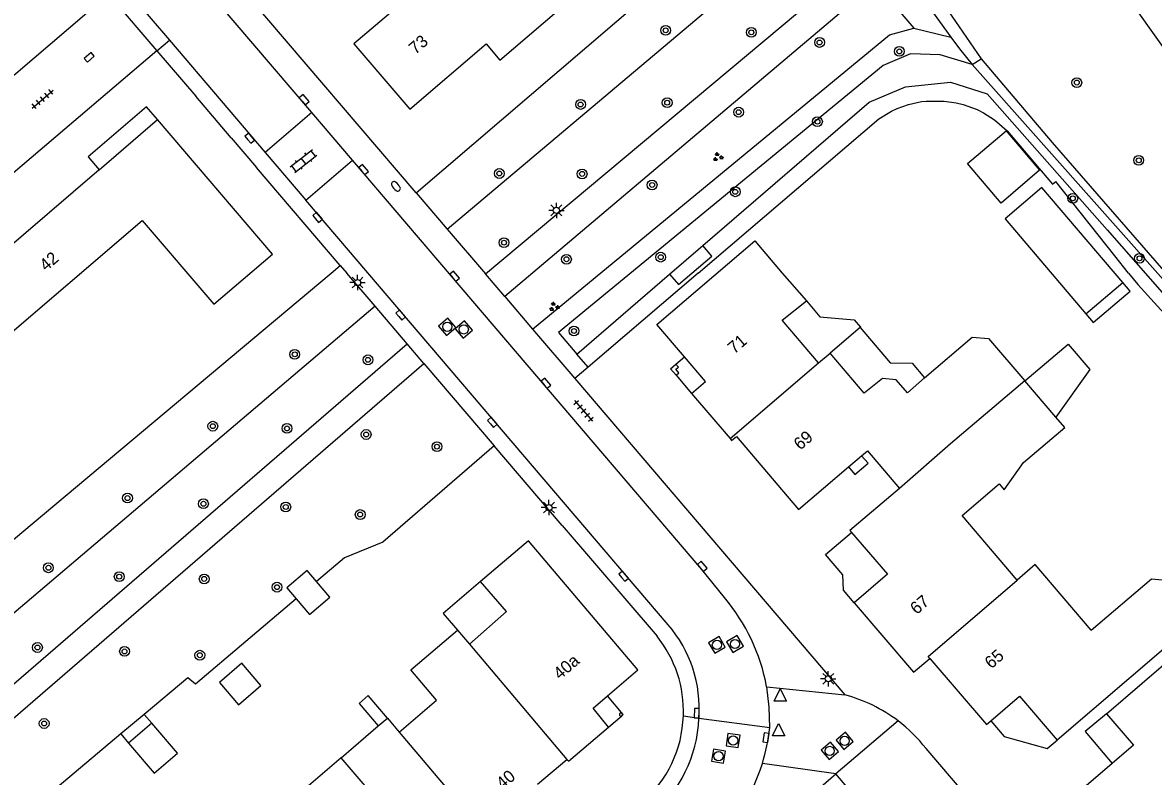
# Model space of a CAD drawing. Extents: x 131000 to 133013, y 393000 to 396501.
# Drawn here: x 131408.8 to 131501.1, y 395958.9 to 396020.4 of the extents above; entities that cross this region are included whole.
import ezdxf

# ---------------------------------------------------------------- set-up
doc = ezdxf.new("R2010")
doc.units = 0
for name, color, linetype in [('gg-afsc-erfafscheiding', 7, 'Continuous'), ('gg-afsc-hekwerk', 7, 'Continuous'), ('gg-afsc-muur', 7, 'Continuous'), ('gg-anno-huisnummerreeks BGT', 7, 'Continuous'), ('gg-bbg-gedigitaliseerde bebouwing', 7, 'Continuous'), ('gg-bbg-gedigitaliseerde bijgebouw', 7, 'Continuous'), ('gg-bbg-hoofdgebouw', 7, 'Continuous'), ('gg-bbg-luifel en loopbrug', 7, 'Continuous'), ('gg-bbg-onder overbouw', 7, 'Continuous'), ('gg-bbg-pand overbouw', 7, 'Continuous'), ('gg-bbg-pilaar onder overbouw', 7, 'Continuous'), ('gg-bbg-pilaar pand', 7, 'Continuous'), ('gg-bbg-tussenscheiding', 7, 'Continuous'), ('gg-knt-verharding', 7, 'Continuous'), ('gt-grn-groengrens', 7, 'Continuous'), ('gt-grn-vlakafsluiter', 7, 'Continuous'), ('gt-grn-weggrens', 7, 'Continuous'), ('gt-symb-boom', 7, 'Continuous'), ('gt-symb-brandkraan', 7, 'Continuous'), ('gt-symb-groenvak', 7, 'Continuous'), ('gt-symb-klinker verharding', 7, 'Continuous'), ('gt-symb-kolk', 7, 'Continuous'), ('gt-symb-lichtmast', 7, 'Continuous'), ('gt-symb-rioolschacht', 7, 'Continuous'), ('gt-symb-tegel verharding', 7, 'Continuous'), ('gt-symb-waterafsluiter', 7, 'Continuous')]:
    doc.layers.add(name, color=color, linetype=linetype)

# ---------------------------------------------------------------- blocks, each defined once
blk = doc.blocks.new('gt0-GRVAK')
at = {"layer": 'gt-symb-groenvak'}
for p, q in [((-0.11, 0.189), (-0.228, 0.24)), ((-0.182, 0.153), (0.088, 0.153)), ((-0.091, 0.211), (-0.156, 0.322)), ((-0.047, 0.214), (-0.047, 0.393)), ((-0.004, 0.211), (0.061, 0.322)), ((0.015, 0.189), (0.133, 0.24)), ((0.262, -0.052), (0.197, 0.059)), ((0.305, -0.049), (0.305, 0.13)), ((0.349, -0.052), (0.414, 0.059)), ((-0.245, -0.228), (-0.363, -0.177)), ((-0.318, -0.264), (-0.047, -0.264)), ((-0.226, -0.206), (-0.291, -0.095)), ((-0.183, -0.203), (-0.183, -0.024)), ((-0.139, -0.206), (-0.074, -0.095)), ((-0.12, -0.228), (-0.002, -0.177)), ((0.243, -0.074), (0.125, -0.023)), ((0.17, -0.11), (0.441, -0.11)), ((0.368, -0.074), (0.486, -0.023))]:
    blk.add_line(p, q, dxfattribs=at)
blk = doc.blocks.new('gt0-LMAST')
at = {"layer": 'gt-symb-lichtmast'}
for p, q in [((-0.182, 0.173), (-0.447, 0.438)), ((-0.005, 0.246), (-0.005, 0.621)), ((0.172, 0.173), (0.437, 0.438)), ((-0.255, -0.004), (-0.63, -0.004)), ((-0.182, -0.181), (-0.447, -0.446)), ((-0.005, -0.254), (-0.005, -0.629)), ((0.437, -0.446), (0.172, -0.181)), ((0.245, -0.004), (0.62, -0.004))]:
    blk.add_line(p, q, dxfattribs=at)
blk.add_circle((-0.005, -0.004), 0.25, dxfattribs=at)
blk = doc.blocks.new('gt0-KOLK')
at = {"layer": 'gt-symb-kolk'}
blk.add_lwpolyline([(0, 0), (0.375, 0), (0.375, 0.4), (-0.375, 0.4), (-0.375, 0), (0, 0)], dxfattribs=at)
blk = doc.blocks.new('gt0-BOOM')
at = {"layer": 'gt-symb-boom'}
for radius in [0.4, 0.2]:
    blk.add_circle((0, 0), radius, dxfattribs=at)
blk = doc.blocks.new('gt0-BR')
at = {"layer": 'gt-symb-brandkraan'}
for centre, radius, start, end in [((-0.244, 0), 0.206, 107.56694, 252.43307), ((0.599, -2.664), 3, 106.89205, 107.56694), ((0, -0.691), 0.938, 73.10799, 106.89205), ((-0.599, -2.664), 3, 72.43309, 73.10799), ((0.244, 0), 0.206, 287.56695, 72.43309), ((0.599, 2.664), 3, 252.43307, 253.10797), ((0, 0.691), 0.938, 253.10797, 286.89206), ((-0.599, 2.664), 3, 286.89206, 287.56695)]:
    blk.add_arc(centre, radius, start, end, dxfattribs=at)
blk = doc.blocks.new('gt0-TEG1')
at = {"layer": 'gt-symb-tegel verharding'}
for p, q in [((-1.125, 0), (1.125, 0)), ((-0.9, -0.25), (-0.9, 0.25)), ((-0.45, -0.25), (-0.45, 0.25)), ((0, -0.25), (0, 0.25)), ((0.45, -0.25), (0.45, 0.25)), ((0.9, -0.25), (0.9, 0.25))]:
    blk.add_line(p, q, dxfattribs=at)
blk = doc.blocks.new('gt0-RS')
at = {"layer": 'gt-symb-rioolschacht'}
blk.add_lwpolyline([(-0.5, -0.5), (0.5, -0.5), (0.5, 0.5), (-0.5, 0.5)], close=True, dxfattribs=at)
blk.add_circle((0, 0), 0.375, dxfattribs=at)
blk = doc.blocks.new('gt0-KL1')
at = {"layer": 'gt-symb-klinker verharding'}
for p, q in [((-1.15, 0.3), (1.15, 0.3)), ((-1, -0.3), (-1, 0.3)), ((-0.5, 0.3), (-0.5, 0.45)), ((0, -0.3), (0, 0.3)), ((0.5, 0.3), (0.5, 0.45)), ((1, -0.3), (1, 0.3)), ((-1.15, -0.3), (1.15, -0.3)), ((-0.5, -0.45), (-0.5, -0.3)), ((0.5, -0.45), (0.5, -0.3))]:
    blk.add_line(p, q, dxfattribs=at)
blk = doc.blocks.new('gt0-WAFSL')
at = {"layer": 'gt-symb-waterafsluiter'}
for p, q in [((-0.5, -0.333), (0, 0.667)), ((0, 0.667), (0.5, -0.333)), ((0.5, -0.333), (-0.5, -0.333))]:
    blk.add_line(p, q, dxfattribs=at)

msp = doc.modelspace()

# ---------------------------------------------------------------- linework, layer by layer
at = {"layer": 'gg-afsc-erfafscheiding'}
for p, q in [((131425.792, 396011.036), (131422.887, 396014.435)), ((131434.69, 396000.626), (131427.849, 396008.63)), ((131433.943, 396000), (131434.69, 396000.626)), ((131409.534, 395979.541), (131433.943, 396000)), ((131452.812, 395979.423), (131447.264, 395985.914))]:
    msp.add_line(p, q, dxfattribs=at)
for points in [[(131447.264, 395985.914), (131438.161, 395978.04), (131435.041, 395976.781), (131432.746, 395974.839)], [(131431.095, 395973.441), (131422.863, 395966.474), (131422.246, 395966.984), (131418.686, 395964.002)], [(131416.776, 395962.402), (131404.789, 395952.361), (131402.48, 395950.33)]]:
    msp.add_lwpolyline(points, dxfattribs=at)
at = {"layer": 'gg-afsc-hekwerk'}
for p, q in [((131440.891, 396006.553), (131472.847, 396033.92)), ((131497.919, 396001.42), (131493.11, 396007.483)), ((131499.045, 396000), (131497.919, 396001.42))]:
    msp.add_line(p, q, dxfattribs=at)
msp.add_lwpolyline([(131499.045, 396000), (131499.817, 395999.073), (131520.148, 395976.683), (131538.531, 395969.125)], dxfattribs=at)
at = {"layer": 'gg-afsc-muur'}
msp.add_line((131479.412, 395954.165), (131475.16, 395959.14), dxfattribs=at)
at = {"layer": 'gg-bbg-gedigitaliseerde bebouwing'}
for p, q in [((131473.734, 395992.672), (131474.68, 395993.481)), ((131493.123, 395988.252), (131490.59, 395991.215)), ((131489.943, 395974.943), (131485.47, 395980.23)), ((131444.265, 395970.872), (131445.228, 395969.735)), ((131437.791, 395963.057), (131438.545, 395963.702)), ((131438.545, 395963.702), (131439.509, 395962.564)), ((131434.755, 395960.459), (131437.791, 395963.057)), ((131453.191, 395960.333), (131453.319, 395960.182))]:
    msp.add_line(p, q, dxfattribs=at)
for points in [[(131473.734, 395992.672), (131470.78, 395996.16), (131472.75, 395997.73)], [(131482.402, 395991.458), (131486.275, 395994.785), (131487.626, 395994.683), (131490.59, 395991.215)], [(131482.402, 395991.458), (131480.996, 395990.25), (131480.08, 395991.31), (131478.95, 395991.41), (131477.46, 395990.22), (131474.68, 395993.481)], [(131485.47, 395980.23), (131488.481, 395982.815), (131488.894, 395982.333), (131490.479, 395984.551), (131493.841, 395987.407), (131493.123, 395988.252)], [(131496.007, 395970.869), (131491.431, 395976.221), (131489.943, 395974.943)], [(131445.228, 395969.735), (131448.257, 395972.394), (131446.13, 395974.83)], [(131496.007, 395970.869), (131500.92, 395975.069), (131502.713, 395974.906), (131505.126, 395972.081), (131493.22, 395961.91)], [(131439.509, 395962.564), (131442.549, 395965.164), (131440.44, 395967.63), (131444.265, 395970.872)], [(131497.24, 395964.06), (131503.067, 395969.044), (131505.49, 395966.23), (131502.33, 395963.5), (131507.066, 395957.937)], [(131433.819, 395955.368), (131436.874, 395957.982), (131434.755, 395960.459)]]:
    msp.add_lwpolyline(points, dxfattribs=at)
at = {"layer": 'gg-bbg-gedigitaliseerde bijgebouw'}
for p, q in [((131495.56, 395996.673), (131498.571, 395999.231)), ((131419.299, 395963.286), (131417.406, 395961.666))]:
    msp.add_line(p, q, dxfattribs=at)
for points in [[(131498.571, 395999.231), (131491.974, 396006.997), (131488.963, 396004.44), (131495.56, 395996.673)], [(131432.746, 395974.839), (131431.975, 395975.74), (131430.331, 395974.334), (131431.095, 395973.441)], [(131431.095, 395973.441), (131432.188, 395972.163), (131433.832, 395973.569), (131432.746, 395974.839)], [(131424.817, 395966.613), (131426.385, 395964.781), (131428.217, 395966.349), (131426.649, 395968.181), (131424.817, 395966.613)], [(131417.406, 395961.666), (131419.507, 395959.211), (131421.4, 395960.831), (131419.299, 395963.286)]]:
    msp.add_lwpolyline(points, dxfattribs=at)
at = {"layer": 'gg-bbg-hoofdgebouw'}
for p, q in [((131414.996, 396008.431), (131403.03, 395998.18)), ((131463.36, 395990.19), (131466.514, 395986.498)), ((131476.19, 395984.193), (131477.257, 395985.1)), ((131453.319, 395960.182), (131456.6, 395962.97)), ((131450.797, 395958.319), (131453.191, 395960.333))]:
    msp.add_line(p, q, dxfattribs=at)
for points in [[(131438.76, 396029.12), (131442.67, 396024.56), (131435.8, 396018.72), (131440.36, 396013.38), (131446.6, 396018.72), (131447.71, 396017.39), (131453.49, 396022.33)], [(131406.54, 395994.08), (131418.51, 396004.31), (131424.36, 395997.46), (131429.15, 396001.55), (131419.78, 396012.53)], [(131462.785, 395993.17), (131460.53, 395995.81), (131468.53, 396002.64), (131470.775, 396000), (131472.75, 395997.73)], [(131466.514, 395986.498), (131466.64, 395986.35), (131467.03, 395986.67), (131472.09, 395980.71), (131476.19, 395984.193)], [(131477.257, 395985.1), (131477.74, 395985.51), (131480.35, 395982.44)], [(131480.35, 395982.44), (131476.29, 395979.01), (131476.435, 395978.841)], [(131476.435, 395978.841), (131479.36, 395975.43), (131476.65, 395973.11)], [(131456.497, 395965.504), (131458.99, 395967.65), (131450.06, 395978.15), (131446.13, 395974.83)], [(131476.65, 395973.11), (131481.49, 395967.44), (131482.83, 395968.57)], [(131482.83, 395968.57), (131487.45, 395963.17), (131487.8, 395963.47)], [(131487.8, 395963.47), (131490.16, 395965.49), (131493.22, 395961.91)], [(131497.24, 395964.06), (131499.45, 395961.48), (131497.726, 395960.003)], [(131497.726, 395960.003), (131494.06, 395956.86), (131494.69, 395956.11), (131494.24, 395955.72), (131496.12, 395953.52), (131496.57, 395953.91), (131499, 395951.06), (131499.78, 395951.72)]]:
    msp.add_lwpolyline(points, dxfattribs=at)
at = {"layer": 'gg-bbg-luifel en loopbrug'}
for p, q in [((131461.577, 395999.919), (131464.287, 396002.252)), ((131477.139, 395995.569), (131474.68, 395993.481)), ((131418.686, 395964.002), (131416.776, 395962.402)), ((131419.299, 395963.286), (131418.686, 395964.002)), ((131416.776, 395962.402), (131417.406, 395961.666)), ((131434.755, 395960.459), (131431.708, 395957.852))]:
    msp.add_line(p, q, dxfattribs=at)
for points in [[(131491.793, 396008.394), (131488.645, 396005.72), (131485.901, 396008.951), (131489.048, 396011.625), (131491.793, 396008.394)], [(131461.577, 395999.919), (131462.303, 395999.065), (131465.028, 396001.38), (131464.287, 396002.252)], [(131495.56, 395996.673), (131496.163, 395995.963), (131499.174, 395998.521), (131498.571, 395999.231)], [(131472.75, 395997.73), (131473.858, 395996.426), (131476.636, 395996.193), (131477.155, 395995.583), (131477.139, 395995.569)], [(131477.139, 395995.569), (131479.588, 395992.685), (131481.386, 395992.654), (131482.402, 395991.458)], [(131490.59, 395991.215), (131494.126, 395994.202), (131495.879, 395992.139), (131493.123, 395988.252)], [(131476.19, 395984.193), (131476.712, 395983.578), (131477.78, 395984.485), (131477.257, 395985.1)], [(131476.65, 395973.11), (131475.79, 395974.123), (131475.723, 395975.381), (131474.315, 395977.039), (131476.435, 395978.841)], [(131446.13, 395974.83), (131443.098, 395972.236), (131444.265, 395970.872)], [(131438.545, 395963.702), (131436.977, 395965.534), (131436.223, 395964.89), (131437.791, 395963.057)], [(131487.8, 395963.47), (131488.883, 395962.194), (131492.406, 395961.219), (131493.22, 395961.91)], [(131497.24, 395964.06), (131495.521, 395962.599), (131497.726, 395960.003)]]:
    msp.add_lwpolyline(points, dxfattribs=at)
at = {"layer": 'gg-bbg-onder overbouw'}
msp.add_line((131414.996, 396008.431), (131419.78, 396012.53), dxfattribs=at)
for points in [[(131463.36, 395990.19), (131464.51, 395991.15), (131462.785, 395993.17)], [(131456.6, 395962.97), (131455.33, 395964.5), (131456.497, 395965.504)]]:
    msp.add_lwpolyline(points, dxfattribs=at)
at = {"layer": 'gg-bbg-pand overbouw'}
for p, q in [((131462.094, 395992.58), (131462.785, 395993.17)), ((131462.11, 395991.671), (131463.36, 395990.19)), ((131456.6, 395962.97), (131457.688, 395963.894))]:
    msp.add_line(p, q, dxfattribs=at)
for points in [[(131419.78, 396012.53), (131418.881, 396013.569), (131414.095, 396009.484), (131414.996, 396008.431)], [(131457.688, 395963.894), (131457.79, 395963.981), (131456.497, 395965.504)]]:
    msp.add_lwpolyline(points, dxfattribs=at)
at = {"layer": 'gg-bbg-pilaar onder overbouw'}
for points in [[(131462.11, 395991.671), (131462.345, 395991.873), (131462.097, 395992.161), (131462.302, 395992.337), (131462.094, 395992.58)], [(131457.686, 395963.896), (131457.71, 395963.927), (131457.723, 395963.964), (131457.725, 395964.003), (131457.714, 395964.041), (131457.692, 395964.073), (131457.661, 395964.097), (131457.624, 395964.111), (131457.585, 395964.112), (131457.548, 395964.101), (131457.515, 395964.079), (131457.491, 395964.048), (131457.478, 395964.012), (131457.476, 395963.973), (131457.487, 395963.935), (131457.509, 395963.903), (131457.54, 395963.879), (131457.577, 395963.865), (131457.616, 395963.864), (131457.653, 395963.875), (131457.686, 395963.896)]]:
    msp.add_lwpolyline(points, dxfattribs=at)
at = {"layer": 'gg-bbg-pilaar pand'}
msp.add_lwpolyline([(131462.11, 395991.671), (131461.645, 395992.197), (131462.094, 395992.58)], dxfattribs=at)
at = {"layer": 'gg-bbg-tussenscheiding'}
for p, q in [((131466.514, 395986.498), (131473.734, 395992.672)), ((131445.228, 395969.735), (131453.191, 395960.333)), ((131439.509, 395962.564), (131447.505, 395953.129))]:
    msp.add_line(p, q, dxfattribs=at)
for points in [[(131490.59, 395991.215), (131484.51, 395986.08), (131480.35, 395982.44)], [(131482.83, 395968.57), (131482.701, 395968.721), (131489.943, 395974.943)]]:
    msp.add_lwpolyline(points, dxfattribs=at)
at = {"layer": 'gg-knt-verharding'}
for p, q in [((131440.891, 396006.553), (131388.07, 396068.391)), ((131432.365, 396013.109), (131395.858, 396055.872)), ((131446.536, 395999.944), (131480.745, 396028.551)), ((131416.811, 396023.621), (131420.744, 396019.014)), ((131478.372, 396023.663), (131448.117, 395998.093)), ((131415.78, 396022.74), (131393.84, 396004.01)), ((131420.744, 396019.014), (131428.571, 396009.845)), ((131419.72, 396018.14), (131397.659, 395999.379)), ((131419.72, 396018.14), (131422.887, 396014.435)), ((131432.365, 396013.109), (131428.571, 396009.845)), ((131435.688, 396009.217), (131432.365, 396013.109)), ((131425.792, 396011.036), (131427.849, 396008.63)), ((131428.571, 396009.845), (131431.884, 396005.965)), ((131431.884, 396005.965), (131435.688, 396009.217)), ((131461.46, 395971.32), (131431.884, 396005.965)), ((131440.891, 396006.553), (131443.423, 396003.588)), ((131443.423, 396003.588), (131446.536, 395999.944)), ((131434.69, 396000.626), (131435.225, 396000)), ((131437.528, 395997.305), (131435.225, 396000)), ((131448.117, 395998.093), (131446.536, 395999.944)), ((131448.117, 395998.093), (131450.397, 395995.424)), ((131440.154, 395994.233), (131437.528, 395997.305)), ((131450.397, 395995.424), (131453.838, 395991.395)), ((131441.523, 395992.631), (131440.154, 395994.233)), ((131441.523, 395992.631), (131447.264, 395985.914)), ((131453.838, 395991.395), (131475.88, 395965.59)), ((131452.812, 395979.423), (131460.55, 395970.37)), ((131463.97, 395963.662), (131463.973, 395963.703)), ((131480.228, 395963.472), (131475.16, 395959.14)), ((131413.79, 395906.65), (131475.16, 395959.14))]:
    msp.add_line(p, q, dxfattribs=at)
for points in [[(131515.285, 395999.675), (131497.427, 396024.696), (131493.522, 396029.967)], [(131466.06, 395973.53), (131464.2, 395975.82), (131435.688, 396009.217)], [(131391.144, 395951.177), (131394.537, 395954.467), (131404.378, 395963.379), (131440.154, 395994.233)], [(131362.888, 395924.023), (131370.814, 395928.379), (131376.768, 395933.218), (131381.262, 395938.142), (131388.093, 395945.268), (131395.949, 395953.148), (131405.346, 395961.417), (131441.523, 395992.631)], [(131469.76, 395962.932), (131469.721, 395964.604), (131469.504, 395966.262)], [(131535.02, 395908.31), (131522.1, 395923.45), (131517.88, 395919.85), (131482.518, 395961.211)]]:
    msp.add_lwpolyline(points, dxfattribs=at)
for centre, radius, start, end in [((131454.057, 395963.392), 15.711, 10.52412, 40.1845), ((131453.496, 395964.469), 10.505, 355.8162, 40.7013), ((131453.066, 395964.289), 9.643, 357.52025, 39.09552), ((131472.755, 395953.653), 12.34, 52.72689, 75.32979), ((131453.045, 395964.166), 9.66, 310.67765, 358.25721), ((131452.971, 395964.14), 11.01, 310.36429, 357.51236), ((131472.748, 395953.606), 12.381, 37.89754, 52.83265), ((131454.502, 395964.561), 15.344, 342.68055, 353.90591), ((131454.49, 395964.56), 15.356, 308.36949, 342.69682)]:
    msp.add_arc(centre, radius, start, end, dxfattribs=at)
at = {"layer": 'gt-grn-groengrens'}
for p, q in [((131478.372, 396023.663), (131481.527, 396019.994)), ((131481.527, 396019.994), (131484.55, 396019.265)), ((131486.272, 396017.014), (131487.03, 396017.5)), ((131454.008, 395993.405), (131461.577, 395999.919)), ((131454.929, 395992.328), (131454.008, 395993.405))]:
    msp.add_line(p, q, dxfattribs=at)
for points in [[(131443.423, 396003.588), (131476.944, 396031.844), (131477.945, 396039.108), (131477.066, 396043.366), (131473.787, 396045.173)], [(131491.057, 396028.978), (131489.019, 396029.744), (131480.814, 396023.017), (131482.69, 396021.81), (131484.55, 396019.265)], [(131491.057, 396028.978), (131484.01, 396021.834), (131487.03, 396017.5)], [(131450.397, 395995.424), (131479.526, 396019.438), (131481.527, 396019.994)], [(131484.55, 396019.265), (131485.253, 396018.302), (131486.272, 396017.014)], [(131486.272, 396017.014), (131483.68, 396017.826), (131481.251, 396017.899), (131479.018, 396016.938), (131452.509, 395995.159), (131454.008, 395993.405)], [(131521.258, 395977.986), (131518.337, 395980.974), (131486.272, 396017.014)], [(131487.03, 396017.5), (131492.817, 396010.664), (131521.258, 395977.986)], [(131464.287, 396002.252), (131477.885, 396013.954), (131480.84, 396015.211), (131484.509, 396015.584), (131487.497, 396014.633), (131497.313, 396003.527), (131517.998, 395979.989), (131520.647, 395977.714), (131525.47, 395975.37), (131536.542, 395971.438)], [(131437.528, 395997.305), (131387.724, 395955.057), (131391.144, 395951.177)]]:
    msp.add_lwpolyline(points, dxfattribs=at)
at = {"layer": 'gt-grn-vlakafsluiter'}
for p, q in [((131415.78, 396022.74), (131419.72, 396018.14)), ((131463.904, 396000), (131454.929, 395992.328)), ((131454.929, 395992.328), (131453.838, 395991.395))]:
    msp.add_line(p, q, dxfattribs=at)
for points in [[(131463.904, 396000), (131478.668, 396012.596), (131479.697, 396013.211), (131480.164, 396013.423), (131481.074, 396013.755), (131482.135, 396013.997), (131482.519, 396014.045), (131484.001, 396014.046), (131484.989, 396013.905), (131485.559, 396013.77), (131486.69, 396013.347), (131487.194, 396013.088), (131488.095, 396012.515), (131489.132, 396011.618), (131492.853, 396007.262), (131493.11, 396007.483)], [(131369.264, 395978.541), (131381.925, 395965.641), (131382.942, 395964.826), (131383.477, 395964.485), (131384.036, 395964.199), (131384.762, 395963.9), (131385.418, 395963.695), (131386.593, 395963.494), (131387.309, 395963.448), (131387.974, 395963.473), (131389.137, 395963.64), (131389.817, 395963.823), (131390.94, 395964.271), (131391.941, 395964.851), (131392.354, 395965.159), (131409.534, 395979.541)]]:
    msp.add_lwpolyline(points, dxfattribs=at)
at = {"layer": 'gt-grn-weggrens'}
for p, q in [((131419.72, 396018.14), (131420.744, 396019.014)), ((131469.504, 395966.262), (131475.88, 395965.59)), ((131462.7, 395963.872), (131463.973, 395963.703)), ((131463.973, 395963.703), (131469.76, 395962.932)), ((131475.16, 395959.14), (131469.151, 395959.993))]:
    msp.add_line(p, q, dxfattribs=at)

# ---------------------------------------------------------------- block references
at = {"layer": 'gt-symb-boom'}
for p in [(131461.26, 396019.809), (131468.249, 396019.644), (131473.823, 396018.823), (131480.337, 396018.093), (131494.825, 396015.55), (131461.381, 396013.908), (131454.31, 396013.765), (131467.212, 396013.137), (131473.649, 396012.363), (131499.883, 396009.208), (131447.68, 396008.131), (131454.435, 396008.098), (131460.152, 396007.199), (131466.938, 396006.639), (131494.5, 396006.108), (131448.057, 396002.489), (131453.158, 396001.136), (131460.856, 396001.307), (131499.943, 396001.207), (131453.773, 395995.283), (131430.973, 395993.376), (131436.949, 395992.93), (131424.283, 395987.515), (131430.34, 395987.333), (131436.802, 395986.838), (131442.582, 395985.845), (131417.318, 395981.649), (131423.519, 395981.186), (131430.24, 395980.927), (131436.318, 395980.307), (131410.862, 395975.963), (131416.642, 395975.238), (131423.579, 395975.054), (131429.525, 395974.382), (131409.965, 395969.46), (131417.075, 395969.139), (131423.223, 395968.828), (131410.515, 395963.257)]:
    msp.add_blockref('gt0-BOOM', p, dxfattribs=at)
at = {"layer": 'gt-symb-brandkraan', "rotation": -49.54161829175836}
msp.add_blockref('gt0-BR', (131439.232, 396007.083), dxfattribs=at)
at = {"layer": 'gt-symb-groenvak'}
for p in [(131465.517, 396009.477), (131452.14, 395997.256)]:
    msp.add_blockref('gt0-GRVAK', p, dxfattribs=at)
at = {"layer": 'gt-symb-klinker verharding', "rotation": 38.221556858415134}
msp.add_blockref('gt0-KL1', (131431.693, 396009.15), dxfattribs=at)
at = {"layer": 'gt-symb-kolk'}
for p, rotation in [((131414.324, 396017.457), 40.49558299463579), ((131431.59, 396014.022), -49.380060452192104), ((131427.152, 396010.89), -49.58523463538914), ((131436.442, 396008.332), -49.504417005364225), ((131432.678, 396004.425), -49.90831919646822), ((131443.88, 395999.622), -49.54161829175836), ((131439.478, 395996.46), -49.54161829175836), ((131451.325, 395990.893), -49.380060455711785), ((131446.951, 395987.697), -49.54161829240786), ((131464.087, 395975.948), -49.54161829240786), ((131457.668, 395975.149), -49.54161829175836), ((131463.992, 395964.095), 88.050745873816), ((131469.646, 395962.076), 80.84860398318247)]:
    msp.add_blockref('gt0-KOLK', p, dxfattribs=dict(at, rotation=rotation))
at = {"layer": 'gt-symb-lichtmast'}
for p in [(131452.34, 396005.128), (131436.107, 395999.241), (131451.734, 395980.879), (131474.541, 395966.91)]:
    msp.add_blockref('gt0-LMAST', p, dxfattribs=at)
at = {"layer": 'gt-symb-rioolschacht'}
for p, rotation in [((131443.427, 395995.627), -49.50441700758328), ((131444.772, 395995.41), -49.50441700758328), ((131465.442, 395969.671), -59.48800062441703), ((131466.916, 395969.743), -59.458901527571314), ((131475.872, 395961.839), 40.53915173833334), ((131466.765, 395961.873), -8.105793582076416), ((131474.652, 395961.022), 40.539151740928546), ((131465.575, 395960.591), -9.15139601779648)]:
    msp.add_blockref('gt0-RS', p, dxfattribs=dict(at, rotation=rotation))
at = {"layer": 'gt-symb-tegel verharding'}
for p, rotation in [((131410.38, 396014.203), 40.37762975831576), ((131454.549, 395988.765), -49.013466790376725)]:
    msp.add_blockref('gt0-TEG1', p, dxfattribs=dict(at, rotation=rotation))
at = {"layer": 'gt-symb-waterafsluiter'}
for p in [(131470.614, 395965.406), (131470.476, 395962.597)]:
    msp.add_blockref('gt0-WAFSL', p, dxfattribs=at)

# ---------------------------------------------------------------- texts
at = {"layer": 'gg-anno-huisnummerreeks BGT'}
for s, rotation, p in [('73', 40.5, (131440.821, 396017.803)), ('42', 40.6, (131410.662, 396000.109)), ('71', 40.5, (131466.857, 395993.365)), ('69', 40.3, (131472.239, 395985.514)), ('67', 40.5, (131481.748, 395972.1)), ('65', 40.5, (131487.837, 395967.674)), ('40a', 40.7, (131452.619, 395966.786)), ('40', 40.3, (131447.941, 395957.833))]:
    msp.add_text(s, height=1, rotation=rotation, dxfattribs=at).set_placement(p)

doc.saveas('drawing.dxf')
